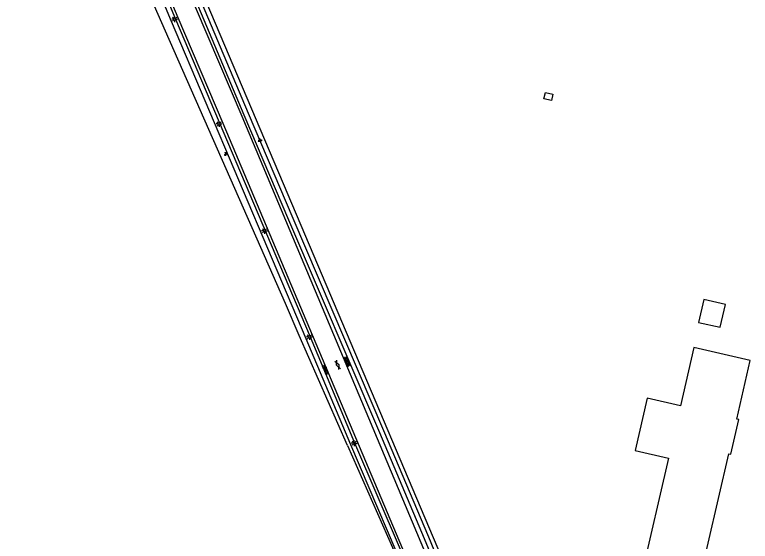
# Model space of a CAD drawing. Extents: x 124000 to 129000, y 395500 to 397503.
# Drawn here: x 128504.7 to 128663.8, y 396100.2 to 396214.1 of the extents above; entities that cross this region are included whole.
import ezdxf

# ---------------------------------------------------------------- set-up
doc = ezdxf.new("R2010")
doc.units = 0
for name, color, linetype in [('gg-afsc-hekwerk', 7, 'Continuous'), ('gg-bbg-bijgebouw', 7, 'Continuous'), ('gg-knt-verharding', 7, 'Continuous'), ('gg-kwrk-luik', 7, 'Continuous'), ('gt-grn-groengrens', 7, 'Continuous'), ('gt-grn-groengrens NZ', 7, 'Continuous'), ('gt-symb-gesloten verharding', 7, 'Continuous'), ('gt-symb-groenvak', 7, 'Continuous'), ('gt-symb-lichtmast', 7, 'Continuous'), ('gt-symb-overige verharding', 7, 'Continuous')]:
    doc.layers.add(name, color=color, linetype=linetype)

# ---------------------------------------------------------------- blocks, each defined once
blk = doc.blocks.new('gt0-LMAST')
at = {"layer": 'gt-symb-lichtmast'}
for p, q in [((-0.18, 0.17), (-0.45, 0.44)), ((-0.01, 0.25), (-0.01, 0.62)), ((0.17, 0.17), (0.44, 0.44)), ((-0.26, 0), (-0.63, 0)), ((-0.18, -0.18), (-0.45, -0.45)), ((-0.01, -0.25), (-0.01, -0.63)), ((0.44, -0.45), (0.17, -0.18)), ((0.24, 0), (0.62, 0))]:
    blk.add_line(p, q, dxfattribs=at)
blk.add_circle((-0.01, 0), 0.25, dxfattribs=at)
blk = doc.blocks.new('gt0-OVH')
at = {"layer": 'gt-symb-overige verharding'}
for points in [[(-0.97, 0.3), (-0.97, 0.31), (-0.96, 0.32), (-0.97, 0.33), (-0.97, 0.34), (-0.98, 0.35), (-0.99, 0.35), (-1, 0.36), (-1.01, 0.35), (-1.02, 0.35), (-1.03, 0.34), (-1.03, 0.33), (-1.04, 0.32), (-1.03, 0.31), (-1.03, 0.3), (-1.02, 0.29), (-1.01, 0.29), (-1, 0.28), (-0.99, 0.29), (-0.98, 0.29)], [(-0.87, 0.11), (-0.87, 0.12), (-0.86, 0.13), (-0.87, 0.14), (-0.87, 0.15), (-0.88, 0.16), (-0.89, 0.16), (-0.9, 0.16), (-0.91, 0.16), (-0.92, 0.16), (-0.93, 0.15), (-0.93, 0.14), (-0.94, 0.13), (-0.93, 0.12), (-0.93, 0.11), (-0.92, 0.1), (-0.91, 0.09), (-0.9, 0.09), (-0.89, 0.09), (-0.88, 0.1)], [(-0.77, 0.3), (-0.77, 0.31), (-0.76, 0.32), (-0.77, 0.33), (-0.77, 0.34), (-0.78, 0.35), (-0.79, 0.35), (-0.8, 0.36), (-0.81, 0.35), (-0.82, 0.35), (-0.83, 0.34), (-0.83, 0.33), (-0.84, 0.32), (-0.83, 0.31), (-0.83, 0.3), (-0.82, 0.29), (-0.81, 0.29), (-0.8, 0.28), (-0.79, 0.29), (-0.78, 0.29)], [(-0.67, 0.11), (-0.67, 0.12), (-0.66, 0.13), (-0.67, 0.14), (-0.67, 0.15), (-0.68, 0.16), (-0.69, 0.16), (-0.7, 0.16), (-0.71, 0.16), (-0.72, 0.16), (-0.73, 0.15), (-0.73, 0.14), (-0.74, 0.13), (-0.73, 0.12), (-0.73, 0.11), (-0.72, 0.1), (-0.71, 0.09), (-0.7, 0.09), (-0.69, 0.09), (-0.68, 0.1)], [(-0.57, 0.3), (-0.57, 0.31), (-0.56, 0.32), (-0.57, 0.33), (-0.57, 0.34), (-0.58, 0.35), (-0.59, 0.35), (-0.6, 0.36), (-0.61, 0.35), (-0.62, 0.35), (-0.63, 0.34), (-0.63, 0.33), (-0.64, 0.32), (-0.63, 0.31), (-0.63, 0.3), (-0.62, 0.29), (-0.61, 0.29), (-0.6, 0.28), (-0.59, 0.29), (-0.58, 0.29)], [(-0.47, 0.11), (-0.47, 0.12), (-0.46, 0.13), (-0.47, 0.14), (-0.47, 0.15), (-0.48, 0.16), (-0.49, 0.16), (-0.5, 0.16), (-0.51, 0.16), (-0.52, 0.16), (-0.53, 0.15), (-0.53, 0.14), (-0.54, 0.13), (-0.53, 0.12), (-0.53, 0.11), (-0.52, 0.1), (-0.51, 0.09), (-0.5, 0.09), (-0.49, 0.09), (-0.48, 0.1)], [(-0.37, 0.3), (-0.37, 0.31), (-0.36, 0.32), (-0.37, 0.33), (-0.37, 0.34), (-0.38, 0.35), (-0.39, 0.35), (-0.4, 0.36), (-0.41, 0.35), (-0.42, 0.35), (-0.43, 0.34), (-0.43, 0.33), (-0.44, 0.32), (-0.43, 0.31), (-0.43, 0.3), (-0.42, 0.29), (-0.41, 0.29), (-0.4, 0.28), (-0.39, 0.29), (-0.38, 0.29)], [(-0.27, 0.11), (-0.27, 0.12), (-0.26, 0.13), (-0.27, 0.14), (-0.27, 0.15), (-0.28, 0.16), (-0.29, 0.16), (-0.3, 0.16), (-0.31, 0.16), (-0.32, 0.16), (-0.33, 0.15), (-0.33, 0.14), (-0.34, 0.13), (-0.33, 0.12), (-0.33, 0.11), (-0.32, 0.1), (-0.31, 0.09), (-0.3, 0.09), (-0.29, 0.09), (-0.28, 0.1)], [(-0.17, 0.3), (-0.17, 0.31), (-0.16, 0.32), (-0.17, 0.33), (-0.17, 0.34), (-0.18, 0.35), (-0.19, 0.35), (-0.2, 0.36), (-0.21, 0.35), (-0.22, 0.35), (-0.23, 0.34), (-0.23, 0.33), (-0.24, 0.32), (-0.23, 0.31), (-0.23, 0.3), (-0.22, 0.29), (-0.21, 0.29), (-0.2, 0.28), (-0.19, 0.29), (-0.18, 0.29)], [(-0.07, 0.11), (-0.07, 0.12), (-0.06, 0.13), (-0.07, 0.14), (-0.07, 0.15), (-0.08, 0.16), (-0.09, 0.16), (-0.1, 0.16), (-0.11, 0.16), (-0.12, 0.16), (-0.13, 0.15), (-0.13, 0.14), (-0.14, 0.13), (-0.13, 0.12), (-0.13, 0.11), (-0.12, 0.1), (-0.11, 0.09), (-0.1, 0.09), (-0.09, 0.09), (-0.08, 0.1)], [(0.03, 0.3), (0.03, 0.31), (0.04, 0.32), (0.03, 0.33), (0.03, 0.34), (0.02, 0.35), (0.01, 0.35), (0, 0.36), (-0.01, 0.35), (-0.02, 0.35), (-0.03, 0.34), (-0.03, 0.33), (-0.04, 0.32), (-0.03, 0.31), (-0.03, 0.3), (-0.02, 0.29), (-0.01, 0.29), (0, 0.28), (0.01, 0.29), (0.02, 0.29)], [(0.13, 0.11), (0.13, 0.12), (0.14, 0.13), (0.13, 0.14), (0.13, 0.15), (0.12, 0.16), (0.11, 0.16), (0.1, 0.16), (0.09, 0.16), (0.08, 0.16), (0.07, 0.15), (0.07, 0.14), (0.06, 0.13), (0.07, 0.12), (0.07, 0.11), (0.08, 0.1), (0.09, 0.09), (0.1, 0.09), (0.11, 0.09), (0.12, 0.1)], [(0.23, 0.3), (0.23, 0.31), (0.24, 0.32), (0.23, 0.33), (0.23, 0.34), (0.22, 0.35), (0.21, 0.35), (0.2, 0.36), (0.19, 0.35), (0.18, 0.35), (0.17, 0.34), (0.17, 0.33), (0.16, 0.32), (0.17, 0.31), (0.17, 0.3), (0.18, 0.29), (0.19, 0.29), (0.2, 0.28), (0.21, 0.29), (0.22, 0.29)], [(0.33, 0.11), (0.33, 0.12), (0.34, 0.13), (0.33, 0.14), (0.33, 0.15), (0.32, 0.16), (0.31, 0.16), (0.3, 0.16), (0.29, 0.16), (0.28, 0.16), (0.27, 0.15), (0.27, 0.14), (0.26, 0.13), (0.27, 0.12), (0.27, 0.11), (0.28, 0.1), (0.29, 0.09), (0.3, 0.09), (0.31, 0.09), (0.32, 0.1)], [(0.43, 0.3), (0.43, 0.31), (0.44, 0.32), (0.43, 0.33), (0.43, 0.34), (0.42, 0.35), (0.41, 0.35), (0.4, 0.36), (0.39, 0.35), (0.38, 0.35), (0.37, 0.34), (0.37, 0.33), (0.36, 0.32), (0.37, 0.31), (0.37, 0.3), (0.38, 0.29), (0.39, 0.29), (0.4, 0.28), (0.41, 0.29), (0.42, 0.29)], [(0.53, 0.11), (0.53, 0.12), (0.54, 0.13), (0.53, 0.14), (0.53, 0.15), (0.52, 0.16), (0.51, 0.16), (0.5, 0.16), (0.49, 0.16), (0.48, 0.16), (0.47, 0.15), (0.47, 0.14), (0.46, 0.13), (0.47, 0.12), (0.47, 0.11), (0.48, 0.1), (0.49, 0.09), (0.5, 0.09), (0.51, 0.09), (0.52, 0.1)], [(0.63, 0.3), (0.63, 0.31), (0.64, 0.32), (0.63, 0.33), (0.63, 0.34), (0.62, 0.35), (0.61, 0.35), (0.6, 0.36), (0.59, 0.35), (0.58, 0.35), (0.57, 0.34), (0.57, 0.33), (0.56, 0.32), (0.57, 0.31), (0.57, 0.3), (0.58, 0.29), (0.59, 0.29), (0.6, 0.28), (0.61, 0.29), (0.62, 0.29)], [(0.73, 0.11), (0.73, 0.12), (0.74, 0.13), (0.73, 0.14), (0.73, 0.15), (0.72, 0.16), (0.71, 0.16), (0.7, 0.16), (0.69, 0.16), (0.68, 0.16), (0.67, 0.15), (0.67, 0.14), (0.66, 0.13), (0.67, 0.12), (0.67, 0.11), (0.68, 0.1), (0.69, 0.09), (0.7, 0.09), (0.71, 0.09), (0.72, 0.1)], [(0.83, 0.3), (0.83, 0.31), (0.84, 0.32), (0.83, 0.33), (0.83, 0.34), (0.82, 0.35), (0.81, 0.35), (0.8, 0.36), (0.79, 0.35), (0.78, 0.35), (0.77, 0.34), (0.77, 0.33), (0.76, 0.32), (0.77, 0.31), (0.77, 0.3), (0.78, 0.29), (0.79, 0.29), (0.8, 0.28), (0.81, 0.29), (0.82, 0.29)], [(0.93, 0.11), (0.93, 0.12), (0.94, 0.13), (0.93, 0.14), (0.93, 0.15), (0.92, 0.16), (0.91, 0.16), (0.9, 0.16), (0.89, 0.16), (0.88, 0.16), (0.87, 0.15), (0.87, 0.14), (0.86, 0.13), (0.87, 0.12), (0.87, 0.11), (0.88, 0.1), (0.89, 0.09), (0.9, 0.09), (0.91, 0.09), (0.92, 0.1)], [(1.03, 0.3), (1.03, 0.31), (1.04, 0.32), (1.03, 0.33), (1.03, 0.34), (1.02, 0.35), (1.01, 0.35), (1, 0.36), (0.99, 0.35), (0.98, 0.35), (0.97, 0.34), (0.97, 0.33), (0.96, 0.32), (0.97, 0.31), (0.97, 0.3), (0.98, 0.29), (0.99, 0.29), (1, 0.28), (1.01, 0.29), (1.02, 0.29)], [(-0.97, -0.14), (-0.97, -0.13), (-0.96, -0.12), (-0.97, -0.11), (-0.97, -0.1), (-0.98, -0.09), (-0.99, -0.09), (-1, -0.08), (-1.01, -0.09), (-1.02, -0.09), (-1.03, -0.1), (-1.03, -0.11), (-1.04, -0.12), (-1.03, -0.13), (-1.03, -0.14), (-1.02, -0.15), (-1.01, -0.15), (-1, -0.16), (-0.99, -0.15), (-0.98, -0.15)], [(-0.87, -0.33), (-0.87, -0.32), (-0.86, -0.31), (-0.87, -0.3), (-0.87, -0.29), (-0.88, -0.28), (-0.89, -0.28), (-0.9, -0.28), (-0.91, -0.28), (-0.92, -0.28), (-0.93, -0.29), (-0.93, -0.3), (-0.94, -0.31), (-0.93, -0.32), (-0.93, -0.33), (-0.92, -0.34), (-0.91, -0.35), (-0.9, -0.35), (-0.89, -0.35), (-0.88, -0.34)], [(-0.77, -0.14), (-0.77, -0.13), (-0.76, -0.12), (-0.77, -0.11), (-0.77, -0.1), (-0.78, -0.09), (-0.79, -0.09), (-0.8, -0.08), (-0.81, -0.09), (-0.82, -0.09), (-0.83, -0.1), (-0.83, -0.11), (-0.84, -0.12), (-0.83, -0.13), (-0.83, -0.14), (-0.82, -0.15), (-0.81, -0.15), (-0.8, -0.16), (-0.79, -0.15), (-0.78, -0.15)], [(-0.67, -0.33), (-0.67, -0.32), (-0.66, -0.31), (-0.67, -0.3), (-0.67, -0.29), (-0.68, -0.28), (-0.69, -0.28), (-0.7, -0.28), (-0.71, -0.28), (-0.72, -0.28), (-0.73, -0.29), (-0.73, -0.3), (-0.74, -0.31), (-0.73, -0.32), (-0.73, -0.33), (-0.72, -0.34), (-0.71, -0.35), (-0.7, -0.35), (-0.69, -0.35), (-0.68, -0.34)], [(-0.57, -0.14), (-0.57, -0.13), (-0.56, -0.12), (-0.57, -0.11), (-0.57, -0.1), (-0.58, -0.09), (-0.59, -0.09), (-0.6, -0.08), (-0.61, -0.09), (-0.62, -0.09), (-0.63, -0.1), (-0.63, -0.11), (-0.64, -0.12), (-0.63, -0.13), (-0.63, -0.14), (-0.62, -0.15), (-0.61, -0.15), (-0.6, -0.16), (-0.59, -0.15), (-0.58, -0.15)], [(-0.47, -0.33), (-0.47, -0.32), (-0.46, -0.31), (-0.47, -0.3), (-0.47, -0.29), (-0.48, -0.28), (-0.49, -0.28), (-0.5, -0.28), (-0.51, -0.28), (-0.52, -0.28), (-0.53, -0.29), (-0.53, -0.3), (-0.54, -0.31), (-0.53, -0.32), (-0.53, -0.33), (-0.52, -0.34), (-0.51, -0.35), (-0.5, -0.35), (-0.49, -0.35), (-0.48, -0.34)], [(-0.37, -0.14), (-0.37, -0.13), (-0.36, -0.12), (-0.37, -0.11), (-0.37, -0.1), (-0.38, -0.09), (-0.39, -0.09), (-0.4, -0.08), (-0.41, -0.09), (-0.42, -0.09), (-0.43, -0.1), (-0.43, -0.11), (-0.44, -0.12), (-0.43, -0.13), (-0.43, -0.14), (-0.42, -0.15), (-0.41, -0.15), (-0.4, -0.16), (-0.39, -0.15), (-0.38, -0.15)], [(-0.27, -0.33), (-0.27, -0.32), (-0.26, -0.31), (-0.27, -0.3), (-0.27, -0.29), (-0.28, -0.28), (-0.29, -0.28), (-0.3, -0.28), (-0.31, -0.28), (-0.32, -0.28), (-0.33, -0.29), (-0.33, -0.3), (-0.34, -0.31), (-0.33, -0.32), (-0.33, -0.33), (-0.32, -0.34), (-0.31, -0.35), (-0.3, -0.35), (-0.29, -0.35), (-0.28, -0.34)], [(-0.17, -0.14), (-0.17, -0.13), (-0.16, -0.12), (-0.17, -0.11), (-0.17, -0.1), (-0.18, -0.09), (-0.19, -0.09), (-0.2, -0.08), (-0.21, -0.09), (-0.22, -0.09), (-0.23, -0.1), (-0.23, -0.11), (-0.24, -0.12), (-0.23, -0.13), (-0.23, -0.14), (-0.22, -0.15), (-0.21, -0.15), (-0.2, -0.16), (-0.19, -0.15), (-0.18, -0.15)], [(-0.07, -0.33), (-0.07, -0.32), (-0.06, -0.31), (-0.07, -0.3), (-0.07, -0.29), (-0.08, -0.28), (-0.09, -0.28), (-0.1, -0.28), (-0.11, -0.28), (-0.12, -0.28), (-0.13, -0.29), (-0.13, -0.3), (-0.14, -0.31), (-0.13, -0.32), (-0.13, -0.33), (-0.12, -0.34), (-0.11, -0.35), (-0.1, -0.35), (-0.09, -0.35), (-0.08, -0.34)], [(0.03, -0.14), (0.03, -0.13), (0.04, -0.12), (0.03, -0.11), (0.03, -0.1), (0.02, -0.09), (0.01, -0.09), (0, -0.08), (-0.01, -0.09), (-0.02, -0.09), (-0.03, -0.1), (-0.03, -0.11), (-0.04, -0.12), (-0.03, -0.13), (-0.03, -0.14), (-0.02, -0.15), (-0.01, -0.15), (0, -0.16), (0.01, -0.15), (0.02, -0.15)], [(0.13, -0.33), (0.13, -0.32), (0.14, -0.31), (0.13, -0.3), (0.13, -0.29), (0.12, -0.28), (0.11, -0.28), (0.1, -0.28), (0.09, -0.28), (0.08, -0.28), (0.07, -0.29), (0.07, -0.3), (0.06, -0.31), (0.07, -0.32), (0.07, -0.33), (0.08, -0.34), (0.09, -0.35), (0.1, -0.35), (0.11, -0.35), (0.12, -0.34)], [(0.23, -0.14), (0.23, -0.13), (0.24, -0.12), (0.23, -0.11), (0.23, -0.1), (0.22, -0.09), (0.21, -0.09), (0.2, -0.08), (0.19, -0.09), (0.18, -0.09), (0.17, -0.1), (0.17, -0.11), (0.16, -0.12), (0.17, -0.13), (0.17, -0.14), (0.18, -0.15), (0.19, -0.15), (0.2, -0.16), (0.21, -0.15), (0.22, -0.15)], [(0.33, -0.33), (0.33, -0.32), (0.34, -0.31), (0.33, -0.3), (0.33, -0.29), (0.32, -0.28), (0.31, -0.28), (0.3, -0.28), (0.29, -0.28), (0.28, -0.28), (0.27, -0.29), (0.27, -0.3), (0.26, -0.31), (0.27, -0.32), (0.27, -0.33), (0.28, -0.34), (0.29, -0.35), (0.3, -0.35), (0.31, -0.35), (0.32, -0.34)], [(0.43, -0.14), (0.43, -0.13), (0.44, -0.12), (0.43, -0.11), (0.43, -0.1), (0.42, -0.09), (0.41, -0.09), (0.4, -0.08), (0.39, -0.09), (0.38, -0.09), (0.37, -0.1), (0.37, -0.11), (0.36, -0.12), (0.37, -0.13), (0.37, -0.14), (0.38, -0.15), (0.39, -0.15), (0.4, -0.16), (0.41, -0.15), (0.42, -0.15)], [(0.53, -0.33), (0.53, -0.32), (0.54, -0.31), (0.53, -0.3), (0.53, -0.29), (0.52, -0.28), (0.51, -0.28), (0.5, -0.28), (0.49, -0.28), (0.48, -0.28), (0.47, -0.29), (0.47, -0.3), (0.46, -0.31), (0.47, -0.32), (0.47, -0.33), (0.48, -0.34), (0.49, -0.35), (0.5, -0.35), (0.51, -0.35), (0.52, -0.34)], [(0.63, -0.14), (0.63, -0.13), (0.64, -0.12), (0.63, -0.11), (0.63, -0.1), (0.62, -0.09), (0.61, -0.09), (0.6, -0.08), (0.59, -0.09), (0.58, -0.09), (0.57, -0.1), (0.57, -0.11), (0.56, -0.12), (0.57, -0.13), (0.57, -0.14), (0.58, -0.15), (0.59, -0.15), (0.6, -0.16), (0.61, -0.15), (0.62, -0.15)], [(0.73, -0.33), (0.73, -0.32), (0.74, -0.31), (0.73, -0.3), (0.73, -0.29), (0.72, -0.28), (0.71, -0.28), (0.7, -0.28), (0.69, -0.28), (0.68, -0.28), (0.67, -0.29), (0.67, -0.3), (0.66, -0.31), (0.67, -0.32), (0.67, -0.33), (0.68, -0.34), (0.69, -0.35), (0.7, -0.35), (0.71, -0.35), (0.72, -0.34)], [(0.83, -0.14), (0.83, -0.13), (0.84, -0.12), (0.83, -0.11), (0.83, -0.1), (0.82, -0.09), (0.81, -0.09), (0.8, -0.08), (0.79, -0.09), (0.78, -0.09), (0.77, -0.1), (0.77, -0.11), (0.76, -0.12), (0.77, -0.13), (0.77, -0.14), (0.78, -0.15), (0.79, -0.15), (0.8, -0.16), (0.81, -0.15), (0.82, -0.15)], [(0.93, -0.33), (0.93, -0.32), (0.94, -0.31), (0.93, -0.3), (0.93, -0.29), (0.92, -0.28), (0.91, -0.28), (0.9, -0.28), (0.89, -0.28), (0.88, -0.28), (0.87, -0.29), (0.87, -0.3), (0.86, -0.31), (0.87, -0.32), (0.87, -0.33), (0.88, -0.34), (0.89, -0.35), (0.9, -0.35), (0.91, -0.35), (0.92, -0.34)], [(1.03, -0.14), (1.03, -0.13), (1.04, -0.12), (1.03, -0.11), (1.03, -0.1), (1.02, -0.09), (1.01, -0.09), (1, -0.08), (0.99, -0.09), (0.98, -0.09), (0.97, -0.1), (0.97, -0.11), (0.96, -0.12), (0.97, -0.13), (0.97, -0.14), (0.98, -0.15), (0.99, -0.15), (1, -0.16), (1.01, -0.15), (1.02, -0.15)]]:
    blk.add_lwpolyline(points, close=True, dxfattribs=at)
blk = doc.blocks.new('gt0-GESVH1')
at = {"layer": 'gt-symb-gesloten verharding'}
for p, q in [((-0.99, -0.26), (0.01, 0.24)), ((0.01, -0.26), (-0.99, 0.24)), ((0.01, 0.24), (1.01, -0.26)), ((1.01, 0.24), (0.01, -0.26))]:
    blk.add_line(p, q, dxfattribs=at)
blk = doc.blocks.new('gt0-GRVAK')
at = {"layer": 'gt-symb-groenvak'}
for p, q in [((-0.11, 0.19), (-0.23, 0.24)), ((-0.18, 0.15), (0.09, 0.15)), ((-0.09, 0.21), (-0.16, 0.32)), ((-0.05, 0.21), (-0.05, 0.39)), ((0, 0.21), (0.06, 0.32)), ((0.01, 0.19), (0.13, 0.24)), ((0.26, -0.05), (0.2, 0.06)), ((0.3, -0.05), (0.3, 0.13)), ((0.35, -0.05), (0.41, 0.06)), ((-0.25, -0.23), (-0.36, -0.18)), ((-0.32, -0.26), (-0.05, -0.26)), ((-0.23, -0.21), (-0.29, -0.09)), ((-0.18, -0.2), (-0.18, -0.02)), ((-0.14, -0.21), (-0.07, -0.09)), ((-0.12, -0.23), (0, -0.18)), ((0.24, -0.07), (0.12, -0.02)), ((0.17, -0.11), (0.44, -0.11)), ((0.37, -0.07), (0.49, -0.02))]:
    blk.add_line(p, q, dxfattribs=at)

msp = doc.modelspace()

# ---------------------------------------------------------------- linework, layer by layer
at = {"layer": 'gg-afsc-hekwerk'}
msp.add_lwpolyline([(128521.74, 396274.11), (128535.38, 396242.28), (128566.54, 396168.61), (128605.01, 396077.9)], dxfattribs=at)
at = {"layer": 'gg-bbg-bijgebouw'}
for points in [[(128652.58, 396147.58), (128657.27, 396146.54), (128658.42, 396151.45), (128653.72, 396152.49), (128652.58, 396147.58)], [(128640.24, 396092.99), (128652.42, 396090.17), (128659.09, 396119.18), (128659.56, 396119.05), (128661.28, 396126.55), (128660.83, 396126.65), (128663.76, 396139.33), (128651.57, 396142.18), (128648.7, 396129.55), (128641.46, 396131.21), (128638.85, 396119.84), (128646.07, 396118.18), (128640.24, 396092.99)]]:
    msp.add_lwpolyline(points, dxfattribs=at)
at = {"layer": 'gg-knt-verharding'}
for points in [[(128408.31, 396528.99), (128413.98, 396515.8), (128423.9, 396492.54), (128433.42, 396469.86), (128443.11, 396446.89), (128462.95, 396399.43), (128473.06, 396374.97), (128482.54, 396351.97), (128492.12, 396328.58), (128501.46, 396305.66), (128511.03, 396282.55), (128520.46, 396259.72), (128530.31, 396236.5), (128540, 396213.49), (128549.69, 396190.63), (128593.25, 396087.47)], [(128471.96, 396375.92), (128481.9, 396351.73), (128491.48, 396328.22), (128500.95, 396305.4), (128510.43, 396282.35), (128519.89, 396259.42), (128529.8, 396236.31), (128539.45, 396213.14), (128568.59, 396144.48), (128578.2, 396121.52), (128588.03, 396098.55), (128591.59, 396089.96)], [(128597.16, 396089.09), (128553.86, 396192.1), (128544.03, 396215.28), (128524.44, 396261.33), (128514.99, 396284.07), (128505.71, 396307.25), (128505.34, 396309.67)], [(128597.98, 396089.43), (128593.33, 396100.77), (128583.63, 396123.72), (128563.99, 396169.67), (128554.35, 396192.41), (128535.05, 396238.2), (128525.03, 396261.51), (128519.64, 396274.59)]]:
    msp.add_lwpolyline(points, dxfattribs=at)
at = {"layer": 'gg-kwrk-luik'}
msp.add_lwpolyline([(128619.15, 396195.95), (128619.46, 396197.3), (128621.08, 396196.92), (128620.77, 396195.57), (128619.15, 396195.95)], dxfattribs=at)
at = {"layer": 'gt-grn-groengrens'}
msp.add_line((128576.67, 396120.94), (128590.56, 396089.54), dxfattribs=at)
msp.add_lwpolyline([(128576.67, 396120.94), (128566.24, 396144.71), (128563.26, 396151.64), (128556.05, 396168.04), (128537.32, 396210.53), (128515.46, 396260.3), (128512.03, 396269.03)], dxfattribs=at)
at = {"layer": 'gt-grn-groengrens NZ'}
for points in [[(128471.04, 396375.54), (128480.97, 396351.35), (128490.56, 396327.84), (128500.03, 396305.02), (128509.51, 396281.97), (128518.97, 396259.03), (128528.88, 396235.92), (128538.53, 396212.75), (128567.67, 396144.1), (128577.28, 396121.13), (128587.11, 396098.16), (128590.66, 396089.58)], [(128598.52, 396090.74), (128594.25, 396101.15), (128584.55, 396124.11), (128564.91, 396170.06), (128555.27, 396192.79), (128535.97, 396238.59), (128525.96, 396261.9), (128520.83, 396274.32)]]:
    msp.add_lwpolyline(points, dxfattribs=at)

# ---------------------------------------------------------------- block references
at = {"layer": 'gt-symb-gesloten verharding', "rotation": -67.10240897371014}
msp.add_blockref('gt0-GESVH1', (128574.54, 396138.4), dxfattribs=at)
at = {"layer": 'gt-symb-groenvak'}
for p in [(128557.69, 396187.03), (128550.4, 396183.98)]:
    msp.add_blockref('gt0-GRVAK', p, dxfattribs=at)
at = {"layer": 'gt-symb-lichtmast'}
for p in [(128539.29, 396213.16), (128548.9, 396190.49), (128558.72, 396167.38), (128568.42, 396144.43), (128578.11, 396121.46)]:
    msp.add_blockref('gt0-LMAST', p, dxfattribs=at)
at = {"layer": 'gt-symb-overige verharding'}
for p, rotation in [((128576.61, 396139.12), -67.10240897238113), ((128571.89, 396137.33), -67.10240897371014)]:
    msp.add_blockref('gt0-OVH', p, dxfattribs=dict(at, rotation=rotation))

doc.saveas('drawing.dxf')
